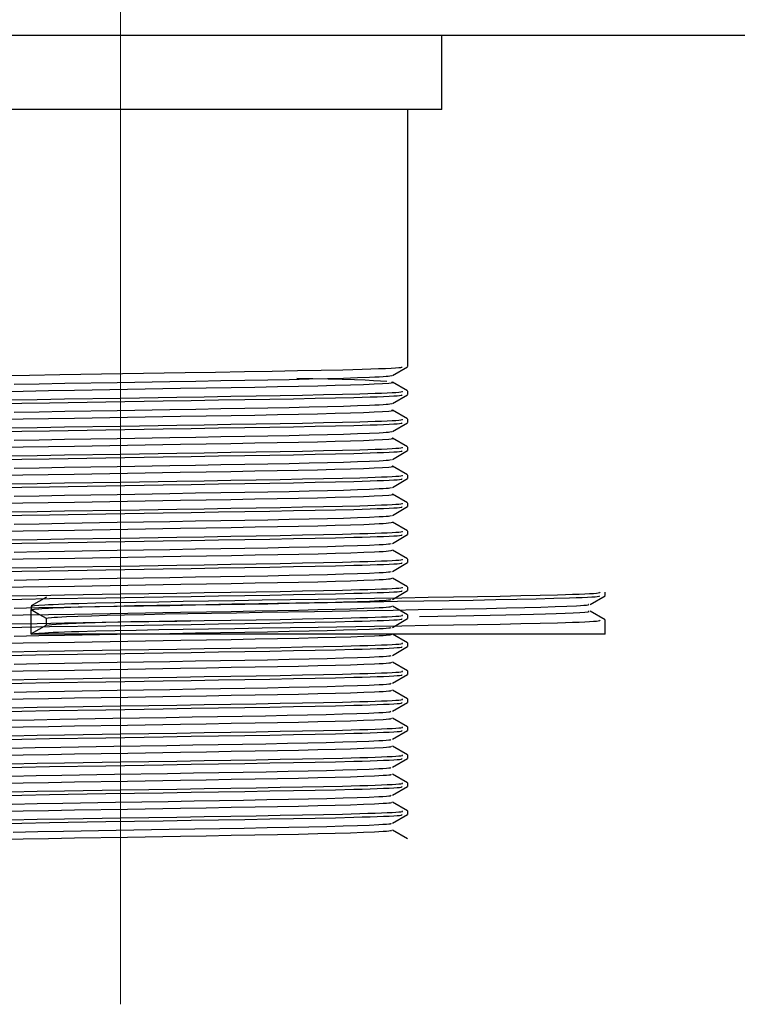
# Model space of a CAD drawing. Header units: millimetres. Extents: x 262469 to 275208, y -32539 to 9411.
# Tile 333 of 428: x 269133.52 to 269140.78, y -13294.11 to -13284.14. Entities that reach past the tile are written whole.
import ezdxf

# ---------------------------------------------------------------- set-up
doc = ezdxf.new("R2010")
doc.units = ezdxf.units.MM
doc.header["$LTSCALE"] = 100
doc.layers.add('$ IE_TELETECHNIKA', color=5, linetype='Continuous', lineweight=30)

msp = doc.modelspace()

# ---------------------------------------------------------------- linework, layer by layer
at = {"layer": '$ IE_TELETECHNIKA', "color": 7, "linetype": 'Continuous', "lineweight": 5, "ltscale": 20.32}
for p, q in [((269134.5395, -13285.0463), (269134.5395, -13283.0463)), ((269134.5395, -13294.1088), (269134.5395, -13285.0463))]:
    msp.add_line(p, q, dxfattribs=at)
at = {"layer": '$ IE_TELETECHNIKA', "color": 7, "linetype": 'Continuous'}
for p, q in [((269199.5395, -13284.2963), (269059.5395, -13284.2963)), ((269137.7895, -13285.0463), (269137.7895, -13284.2963)), ((269137.7895, -13285.0463), (269131.2895, -13285.0463)), ((269137.4458, -13287.6499), (269137.4458, -13285.0463)), ((269137.2914, -13287.7396), (269137.4449, -13287.6509)), ((269137.4449, -13287.8969), (269137.2914, -13287.8082)), ((269137.2914, -13288.023), (269137.4449, -13287.9344)), ((269137.4458, -13287.9334), (269137.4458, -13287.898)), ((269137.4449, -13288.1804), (269137.2914, -13288.0917)), ((269137.4458, -13288.2169), (269137.4458, -13288.1815)), ((269137.2914, -13288.3065), (269137.4449, -13288.2179)), ((269137.4449, -13288.4639), (269137.2914, -13288.3752)), ((269137.4458, -13288.5004), (269137.4458, -13288.465)), ((269137.2914, -13288.59), (269137.4449, -13288.5014)), ((269137.4449, -13288.7473), (269137.2914, -13288.6587)), ((269137.2914, -13288.8735), (269137.4449, -13288.7848)), ((269137.4458, -13288.7839), (269137.4458, -13288.7484)), ((269137.4449, -13289.0308), (269137.2914, -13288.9422)), ((269137.2914, -13289.157), (269137.4449, -13289.0683)), ((269137.4458, -13289.0674), (269137.4458, -13289.0319)), ((269137.4449, -13289.3143), (269137.2914, -13289.2256)), ((269137.2914, -13289.4404), (269137.4449, -13289.3518)), ((269137.4458, -13289.3508), (269137.4458, -13289.3154)), ((269137.4449, -13289.5978), (269137.2914, -13289.5091)), ((269137.2914, -13289.7239), (269137.4449, -13289.6353)), ((269137.4458, -13289.6343), (269137.4458, -13289.5989)), ((269137.4449, -13289.8813), (269137.2914, -13289.7926)), ((269137.4458, -13289.9178), (269137.4458, -13289.8824)), ((269137.2914, -13290.0074), (269137.4449, -13289.9188)), ((269139.2914, -13290.0588), (269139.4449, -13289.9701)), ((269139.4458, -13289.9691), (269139.4458, -13289.9337)), ((269133.6333, -13290.0754), (269133.6333, -13290.1082)), ((269133.7877, -13289.9857), (269133.6342, -13290.0743)), ((269137.4449, -13290.1647), (269137.2914, -13290.0761)), ((269133.6333, -13290.3588), (269133.6333, -13290.1108)), ((269137.4458, -13290.2013), (269137.4458, -13290.1658)), ((269139.4449, -13290.2161), (269139.2914, -13290.1275)), ((269133.7877, -13290.2692), (269133.6342, -13290.3578)), ((269133.7867, -13290.1994), (269133.7867, -13290.2697)), ((269137.2914, -13290.2909), (269137.4449, -13290.2022)), ((269139.4458, -13290.3588), (269139.4458, -13290.2172)), ((269139.4458, -13290.3588), (269133.6333, -13290.3588)), ((269137.4449, -13290.4482), (269137.2914, -13290.3596)), ((269137.4458, -13290.4848), (269137.4458, -13290.4493)), ((269137.2914, -13290.5744), (269137.4449, -13290.4857)), ((269137.4449, -13290.7317), (269137.2914, -13290.6431)), ((269137.2914, -13290.8579), (269137.4449, -13290.7692)), ((269137.4458, -13290.7682), (269137.4458, -13290.7328)), ((269137.4449, -13291.0152), (269137.2914, -13290.9266)), ((269137.2914, -13291.1413), (269137.4449, -13291.0527)), ((269137.4458, -13291.0517), (269137.4458, -13291.0163)), ((269137.4449, -13291.2987), (269137.2914, -13291.21)), ((269137.2914, -13291.4248), (269137.4449, -13291.3362)), ((269137.4458, -13291.3352), (269137.4458, -13291.2998)), ((269137.4449, -13291.5822), (269137.2914, -13291.4935)), ((269137.2914, -13291.7083), (269137.4449, -13291.6197)), ((269137.4458, -13291.6187), (269137.4458, -13291.5833)), ((269137.4449, -13291.8656), (269137.2914, -13291.777)), ((269137.4458, -13291.9022), (269137.4458, -13291.8667)), ((269137.2914, -13291.9918), (269137.4449, -13291.9031)), ((269137.4449, -13292.1491), (269137.2914, -13292.0605)), ((269137.4458, -13292.1857), (269137.4458, -13292.1502)), ((269137.2914, -13292.2753), (269137.4449, -13292.1866)), ((269137.4449, -13292.4326), (269137.2914, -13292.344))]:
    msp.add_line(p, q, dxfattribs=at)
for points in [[(269133.3205, -13287.7405), (269133.6168, -13287.7357), (269133.9244, -13287.7307), (269135.1925, -13287.7102), (269135.4994, -13287.7053), (269135.7939, -13287.7004), (269136.0718, -13287.6956), (269136.3311, -13287.6909), (269136.5705, -13287.686), (269136.7892, -13287.6811), (269136.8904, -13287.6785), (269136.985, -13287.676), (269137.0722, -13287.6734), (269137.1506, -13287.6707), (269137.2192, -13287.6681), (269137.2769, -13287.6656), (269137.3225, -13287.663), (269137.355, -13287.6605), (269137.3747, -13287.6581), (269137.3846, -13287.6558), (269137.3879, -13287.6511)], [(269133.4621, -13287.8278), (269133.7135, -13287.8235), (269133.9728, -13287.8191), (269134.5049, -13287.8099), (269135.0384, -13287.8008), (269135.2993, -13287.7963), (269135.5529, -13287.792), (269135.797, -13287.7877), (269136.0291, -13287.7836), (269136.2471, -13287.7795), (269136.4491, -13287.7752), (269136.6329, -13287.7707), (269136.7964, -13287.7661), (269136.9386, -13287.7615), (269137.0594, -13287.7569), (269137.1114, -13287.7546), (269137.157, -13287.7524), (269137.1955, -13287.7501), (269137.2263, -13287.7479), (269137.2488, -13287.7458), (269137.2649, -13287.7437), (269137.286, -13287.7395)], [(269137.2334, -13287.8004), (269137.171, -13287.7966), (269137.1007, -13287.7928), (269137.0145, -13287.789), (269136.9083, -13287.7851), (269136.783, -13287.7812), (269136.6404, -13287.7774), (269136.4851, -13287.7736), (269136.3235, -13287.7698)], [(269133.304, -13287.9014), (269133.551, -13287.8972), (269133.8076, -13287.8928), (269134.0711, -13287.8882), (269134.6092, -13287.879), (269135.1446, -13287.8698), (269135.4049, -13287.8653), (269135.6568, -13287.861), (269135.8979, -13287.8568), (269136.126, -13287.8527), (269136.3388, -13287.8485), (269136.5341, -13287.844), (269136.7106, -13287.8395), (269136.8665, -13287.8349), (269136.9994, -13287.8302), (269137.0564, -13287.8279), (269137.1069, -13287.8256), (269137.1909, -13287.8211), (269137.2554, -13287.8167), (269137.2788, -13287.8146), (269137.293, -13287.8125), (269137.2954, -13287.8104), (269137.2842, -13287.8082)], [(269133.2737, -13288.0248), (269133.5406, -13288.0205), (269133.8174, -13288.016), (269134.3896, -13288.0066), (269134.9685, -13287.9973), (269135.2531, -13287.9927), (269135.5304, -13287.9882), (269135.7971, -13287.9838), (269136.0501, -13287.9795), (269136.2877, -13287.9752), (269136.5092, -13287.9708), (269136.7137, -13287.9664), (269136.9005, -13287.9618), (269136.9861, -13287.9594), (269137.0654, -13287.957), (269137.1377, -13287.9547), (269137.2021, -13287.9523), (269137.2577, -13287.95), (269137.3036, -13287.9476), (269137.3392, -13287.9454), (269137.3636, -13287.9431), (269137.3783, -13287.9409), (269137.3856, -13287.9388), (269137.3879, -13287.9346)], [(269133.4281, -13287.9868), (269133.6958, -13287.9825), (269133.9723, -13287.978), (269134.5398, -13287.9687), (269135.1079, -13287.9596), (269135.3849, -13287.9552), (269135.6533, -13287.9508), (269135.9102, -13287.9465), (269136.1529, -13287.9422), (269136.3804, -13287.938), (269136.5918, -13287.9336), (269136.7862, -13287.9292), (269136.9621, -13287.9246), (269137.0416, -13287.9223), (269137.1146, -13287.92), (269137.1803, -13287.9176), (269137.238, -13287.9153), (269137.287, -13287.913), (269137.3265, -13287.9108), (269137.3558, -13287.9085), (269137.3752, -13287.9064), (269137.3919, -13287.9021), (269137.3925, -13287.898)], [(269133.462, -13288.1113), (269133.7134, -13288.107), (269133.9727, -13288.1025), (269134.5048, -13288.0934), (269135.0382, -13288.0842), (269135.2991, -13288.0798), (269135.5528, -13288.0754), (269135.7968, -13288.0712), (269136.0289, -13288.0671), (269136.2469, -13288.063), (269136.4489, -13288.0587), (269136.6328, -13288.0542), (269136.7963, -13288.0496), (269136.9385, -13288.045), (269137.0592, -13288.0404), (269137.1113, -13288.0381), (269137.157, -13288.0359), (269137.1957, -13288.0336), (269137.2266, -13288.0314), (269137.2491, -13288.0293), (269137.2648, -13288.0272), (269137.2846, -13288.023)], [(269133.3048, -13288.1848), (269133.5517, -13288.1806), (269133.8082, -13288.1762), (269134.0717, -13288.1717), (269134.6096, -13288.1625), (269135.1449, -13288.1533), (269135.405, -13288.1488), (269135.6569, -13288.1445), (269135.8979, -13288.1403), (269136.126, -13288.1362), (269136.3387, -13288.132), (269136.534, -13288.1275), (269136.7103, -13288.123), (269136.8663, -13288.1183), (269136.9993, -13288.1137), (269137.0563, -13288.1114), (269137.1068, -13288.1091), (269137.1905, -13288.1045), (269137.2549, -13288.1002), (269137.2787, -13288.098), (269137.2935, -13288.0959), (269137.2966, -13288.0939), (269137.2856, -13288.0917)], [(269133.4281, -13288.2703), (269133.6958, -13288.266), (269133.9723, -13288.2615), (269134.5398, -13288.2522), (269135.1079, -13288.2431), (269135.3849, -13288.2387), (269135.6533, -13288.2343), (269135.9102, -13288.23), (269136.1529, -13288.2257), (269136.3804, -13288.2214), (269136.5918, -13288.2171), (269136.7862, -13288.2127), (269136.9621, -13288.2081), (269137.0416, -13288.2058), (269137.1146, -13288.2035), (269137.1803, -13288.2011), (269137.238, -13288.1988), (269137.287, -13288.1965), (269137.3265, -13288.1943), (269137.3558, -13288.192), (269137.3752, -13288.1899), (269137.3919, -13288.1856), (269137.3925, -13288.1815)], [(269133.2737, -13288.3083), (269133.5406, -13288.3039), (269133.8174, -13288.2994), (269134.3897, -13288.2901), (269134.9685, -13288.2808), (269135.2531, -13288.2762), (269135.5304, -13288.2717), (269135.7971, -13288.2673), (269136.0501, -13288.263), (269136.2877, -13288.2586), (269136.5092, -13288.2543), (269136.7137, -13288.2498), (269136.9005, -13288.2452), (269136.9861, -13288.2429), (269137.0655, -13288.2405), (269137.1377, -13288.2382), (269137.2021, -13288.2358), (269137.2577, -13288.2334), (269137.3036, -13288.2311), (269137.3392, -13288.2288), (269137.3636, -13288.2266), (269137.3783, -13288.2244), (269137.3856, -13288.2223), (269137.3879, -13288.2181)], [(269133.3043, -13288.4683), (269133.5512, -13288.4641), (269133.8077, -13288.4597), (269134.0711, -13288.4552), (269134.6091, -13288.446), (269135.1444, -13288.4368), (269135.4045, -13288.4323), (269135.6564, -13288.428), (269135.8975, -13288.4238), (269136.1255, -13288.4197), (269136.3383, -13288.4155), (269136.5336, -13288.411), (269136.71, -13288.4065), (269136.866, -13288.4018), (269136.9991, -13288.3972), (269137.0562, -13288.3949), (269137.1067, -13288.3926), (269137.1902, -13288.388), (269137.2544, -13288.3837), (269137.2786, -13288.3815), (269137.294, -13288.3794), (269137.2977, -13288.3774), (269137.2871, -13288.3752)], [(269133.4619, -13288.3948), (269133.7133, -13288.3905), (269133.9725, -13288.386), (269134.5046, -13288.3769), (269135.0381, -13288.3677), (269135.2989, -13288.3632), (269135.5526, -13288.3589), (269135.7967, -13288.3547), (269136.0288, -13288.3506), (269136.2468, -13288.3465), (269136.4488, -13288.3421), (269136.6326, -13288.3377), (269136.7962, -13288.3331), (269136.9383, -13288.3285), (269137.059, -13288.3239), (269137.157, -13288.3194), (269137.1959, -13288.3171), (269137.2269, -13288.3149), (269137.2495, -13288.3128), (269137.2648, -13288.3107), (269137.2833, -13288.3065)], [(269133.4281, -13288.5538), (269133.6958, -13288.5495), (269133.9723, -13288.5449), (269134.5398, -13288.5357), (269135.1079, -13288.5266), (269135.3849, -13288.5221), (269135.6533, -13288.5178), (269135.9102, -13288.5134), (269136.1529, -13288.5092), (269136.3804, -13288.5049), (269136.5918, -13288.5006), (269136.7862, -13288.4962), (269136.9621, -13288.4916), (269137.0416, -13288.4893), (269137.1146, -13288.4869), (269137.1803, -13288.4846), (269137.238, -13288.4823), (269137.287, -13288.48), (269137.3265, -13288.4777), (269137.3558, -13288.4755), (269137.3752, -13288.4733), (269137.3919, -13288.4691), (269137.3925, -13288.465)], [(269133.2737, -13288.5917), (269133.5406, -13288.5874), (269133.8173, -13288.5829), (269134.3896, -13288.5736), (269134.9685, -13288.5642), (269135.2531, -13288.5597), (269135.5304, -13288.5552), (269135.7971, -13288.5508), (269136.0501, -13288.5464), (269136.2877, -13288.5421), (269136.5092, -13288.5378), (269136.7137, -13288.5333), (269136.9005, -13288.5287), (269136.9861, -13288.5264), (269137.0654, -13288.524), (269137.1377, -13288.5216), (269137.2021, -13288.5193), (269137.2577, -13288.5169), (269137.3036, -13288.5146), (269137.3392, -13288.5123), (269137.3636, -13288.5101), (269137.3783, -13288.5079), (269137.3856, -13288.5058), (269137.3879, -13288.5015)], [(269133.3034, -13288.7518), (269133.5503, -13288.7476), (269133.8068, -13288.7432), (269134.0702, -13288.7387), (269134.6082, -13288.7295), (269135.1435, -13288.7203), (269135.4036, -13288.7158), (269135.6555, -13288.7115), (269135.8966, -13288.7073), (269136.1248, -13288.7032), (269136.3376, -13288.6989), (269136.5329, -13288.6945), (269136.7094, -13288.6899), (269136.8655, -13288.6853), (269136.9988, -13288.6807), (269137.0559, -13288.6784), (269137.1065, -13288.6761), (269137.1897, -13288.6715), (269137.2537, -13288.6671), (269137.2783, -13288.665), (269137.2943, -13288.663), (269137.2989, -13288.6609), (269137.2888, -13288.6588)], [(269133.4618, -13288.6782), (269133.7132, -13288.674), (269133.9724, -13288.6695), (269134.5045, -13288.6604), (269135.0379, -13288.6512), (269135.2988, -13288.6467), (269135.5524, -13288.6424), (269135.7965, -13288.6382), (269136.0286, -13288.6341), (269136.2466, -13288.6299), (269136.4486, -13288.6256), (269136.6325, -13288.6212), (269136.7961, -13288.6166), (269136.9382, -13288.612), (269137.0588, -13288.6074), (269137.1569, -13288.6028), (269137.196, -13288.6006), (269137.2272, -13288.5984), (269137.2499, -13288.5962), (269137.2649, -13288.5941), (269137.2821, -13288.59)], [(269133.2737, -13288.8752), (269133.5406, -13288.8709), (269133.8174, -13288.8664), (269134.3897, -13288.8571), (269134.9685, -13288.8477), (269135.2531, -13288.8432), (269135.5304, -13288.8387), (269135.7971, -13288.8343), (269136.0501, -13288.8299), (269136.2877, -13288.8256), (269136.5092, -13288.8213), (269136.7137, -13288.8168), (269136.9005, -13288.8122), (269136.9861, -13288.8099), (269137.0655, -13288.8075), (269137.1377, -13288.8051), (269137.2021, -13288.8028), (269137.2577, -13288.8004), (269137.3036, -13288.7981), (269137.3392, -13288.7958), (269137.3636, -13288.7936), (269137.3783, -13288.7914), (269137.3856, -13288.7892), (269137.3879, -13288.785)], [(269133.4281, -13288.8373), (269133.6958, -13288.8329), (269133.9723, -13288.8284), (269134.5398, -13288.8192), (269135.1079, -13288.8101), (269135.3849, -13288.8056), (269135.6533, -13288.8012), (269135.9102, -13288.7969), (269136.1529, -13288.7927), (269136.3804, -13288.7884), (269136.5918, -13288.7841), (269136.7862, -13288.7797), (269136.9621, -13288.7751), (269137.0416, -13288.7728), (269137.1146, -13288.7704), (269137.1803, -13288.7681), (269137.238, -13288.7658), (269137.287, -13288.7635), (269137.3265, -13288.7612), (269137.3558, -13288.759), (269137.3752, -13288.7568), (269137.3919, -13288.7526), (269137.3925, -13288.7484)], [(269133.4617, -13288.9617), (269133.7131, -13288.9575), (269133.9723, -13288.953), (269134.5043, -13288.9438), (269135.0377, -13288.9347), (269135.2986, -13288.9302), (269135.5523, -13288.9259), (269135.7963, -13288.9217), (269136.0284, -13288.9176), (269136.2465, -13288.9134), (269136.4485, -13288.9091), (269136.6324, -13288.9046), (269136.7961, -13288.9001), (269136.938, -13288.8955), (269137.0585, -13288.8909), (269137.1569, -13288.8863), (269137.1961, -13288.8841), (269137.2276, -13288.8819), (269137.2503, -13288.8797), (269137.2651, -13288.8776), (269137.2811, -13288.8735)], [(269133.3036, -13289.0353), (269133.5506, -13289.0311), (269133.8071, -13289.0267), (269134.0706, -13289.0222), (269134.6087, -13289.0129), (269135.1441, -13289.0037), (269135.4043, -13288.9993), (269135.6562, -13288.995), (269135.8974, -13288.9908), (269136.1255, -13288.9866), (269136.3383, -13288.9824), (269136.5336, -13288.978), (269136.71, -13288.9734), (269136.8661, -13288.9688), (269136.9994, -13288.9642), (269137.0566, -13288.9619), (269137.107, -13288.9595), (269137.1899, -13288.955), (269137.2535, -13288.9506), (269137.2782, -13288.9485), (269137.2948, -13288.9464), (269137.2999, -13288.9444), (269137.2903, -13288.9422)], [(269133.2738, -13289.1587), (269133.5406, -13289.1544), (269133.8174, -13289.1499), (269134.3897, -13289.1406), (269134.9685, -13289.1312), (269135.2531, -13289.1267), (269135.5304, -13289.1222), (269135.7971, -13289.1178), (269136.0501, -13289.1134), (269136.2877, -13289.1091), (269136.5092, -13289.1047), (269136.7137, -13289.1003), (269136.9005, -13289.0957), (269136.9861, -13289.0933), (269137.0655, -13289.091), (269137.1377, -13289.0886), (269137.2021, -13289.0862), (269137.2577, -13289.0839), (269137.3036, -13289.0816), (269137.3392, -13289.0793), (269137.3636, -13289.0771), (269137.3783, -13289.0749), (269137.3856, -13289.0727), (269137.3879, -13289.0685)], [(269133.4281, -13289.1208), (269133.6958, -13289.1164), (269133.9723, -13289.1119), (269134.5398, -13289.1027), (269135.1079, -13289.0936), (269135.3849, -13289.0891), (269135.6533, -13289.0847), (269135.9102, -13289.0804), (269136.1529, -13289.0762), (269136.3804, -13289.0719), (269136.5918, -13289.0676), (269136.7862, -13289.0631), (269136.9621, -13289.0586), (269137.0416, -13289.0562), (269137.1146, -13289.0539), (269137.1803, -13289.0516), (269137.238, -13289.0493), (269137.287, -13289.047), (269137.3265, -13289.0447), (269137.3558, -13289.0425), (269137.3752, -13289.0403), (269137.3919, -13289.0361), (269137.3925, -13289.0319)], [(269133.4616, -13289.2452), (269133.713, -13289.2409), (269133.9722, -13289.2365), (269134.5042, -13289.2273), (269135.0376, -13289.2182), (269135.2985, -13289.2137), (269135.5521, -13289.2094), (269135.7962, -13289.2052), (269136.0283, -13289.2011), (269136.2463, -13289.1969), (269136.4483, -13289.1926), (269136.6323, -13289.1881), (269136.796, -13289.1836), (269136.9379, -13289.179), (269137.0583, -13289.1744), (269137.1568, -13289.1698), (269137.1962, -13289.1676), (269137.2279, -13289.1654), (269137.2508, -13289.1632), (269137.2654, -13289.1611), (269137.2801, -13289.157)], [(269133.3046, -13289.3187), (269133.5518, -13289.3145), (269133.8085, -13289.3102), (269134.0723, -13289.3056), (269134.6108, -13289.2964), (269135.1465, -13289.2872), (269135.4068, -13289.2827), (269135.6588, -13289.2784), (269135.9, -13289.2743), (269136.128, -13289.2701), (269136.3408, -13289.2658), (269136.5364, -13289.2614), (269136.7126, -13289.2568), (269136.8675, -13289.2522), (269137.0001, -13289.2476), (269137.1102, -13289.243), (269137.1563, -13289.2407), (269137.1957, -13289.2384), (269137.2277, -13289.2362), (269137.252, -13289.234), (269137.2794, -13289.2298), (269137.2914, -13289.2256)], [(269133.2737, -13289.4422), (269133.5406, -13289.4379), (269133.8174, -13289.4334), (269134.3897, -13289.424), (269134.9685, -13289.4147), (269135.2531, -13289.4101), (269135.5304, -13289.4057), (269135.7971, -13289.4012), (269136.0501, -13289.3969), (269136.2877, -13289.3926), (269136.5092, -13289.3882), (269136.7137, -13289.3838), (269136.9005, -13289.3792), (269136.9861, -13289.3768), (269137.0655, -13289.3745), (269137.1377, -13289.3721), (269137.2021, -13289.3697), (269137.2577, -13289.3674), (269137.3036, -13289.365), (269137.3392, -13289.3628), (269137.3636, -13289.3605), (269137.3783, -13289.3584), (269137.3856, -13289.3562), (269137.3879, -13289.352)], [(269133.4281, -13289.4042), (269133.6958, -13289.3999), (269133.9723, -13289.3954), (269134.5398, -13289.3862), (269135.1079, -13289.377), (269135.3849, -13289.3726), (269135.6533, -13289.3682), (269135.9102, -13289.3639), (269136.1529, -13289.3596), (269136.3804, -13289.3554), (269136.5918, -13289.351), (269136.7862, -13289.3466), (269136.9621, -13289.342), (269137.0416, -13289.3397), (269137.1146, -13289.3374), (269137.1803, -13289.3351), (269137.238, -13289.3327), (269137.287, -13289.3304), (269137.3265, -13289.3282), (269137.3558, -13289.326), (269137.3752, -13289.3238), (269137.3919, -13289.3196), (269137.3925, -13289.3154)], [(269133.4615, -13289.5287), (269133.7128, -13289.5244), (269133.972, -13289.52), (269134.5041, -13289.5108), (269135.0374, -13289.5017), (269135.2983, -13289.4972), (269135.552, -13289.4929), (269135.796, -13289.4887), (269136.0281, -13289.4846), (269136.2462, -13289.4804), (269136.4482, -13289.4761), (269136.6321, -13289.4716), (269136.7959, -13289.467), (269136.9378, -13289.4624), (269137.0581, -13289.4579), (269137.1567, -13289.4533), (269137.1963, -13289.4511), (269137.2282, -13289.4488), (269137.2513, -13289.4467), (269137.2657, -13289.4446), (269137.2792, -13289.4405)], [(269133.3061, -13289.6022), (269133.5533, -13289.598), (269133.8101, -13289.5936), (269134.0739, -13289.5891), (269134.6124, -13289.5798), (269135.148, -13289.5706), (269135.4084, -13289.5662), (269135.6603, -13289.5619), (269135.9014, -13289.5577), (269136.1293, -13289.5535), (269136.342, -13289.5493), (269136.5375, -13289.5449), (269136.7136, -13289.5403), (269136.8683, -13289.5357), (269137.0008, -13289.531), (269137.1107, -13289.5264), (269137.1568, -13289.5241), (269137.1962, -13289.5219), (269137.2283, -13289.5196), (269137.2525, -13289.5175), (269137.2792, -13289.5132), (269137.2897, -13289.5091)], [(269133.2737, -13289.7257), (269133.5406, -13289.7213), (269133.8174, -13289.7169), (269134.3897, -13289.7075), (269134.9685, -13289.6982), (269135.2531, -13289.6936), (269135.5304, -13289.6891), (269135.7971, -13289.6847), (269136.0501, -13289.6804), (269136.2877, -13289.6761), (269136.5092, -13289.6717), (269136.7137, -13289.6672), (269136.9005, -13289.6627), (269136.9861, -13289.6603), (269137.0655, -13289.6579), (269137.1377, -13289.6556), (269137.2021, -13289.6532), (269137.2577, -13289.6508), (269137.3036, -13289.6485), (269137.3392, -13289.6462), (269137.3636, -13289.644), (269137.3783, -13289.6418), (269137.3856, -13289.6397), (269137.3879, -13289.6355)], [(269133.4281, -13289.6877), (269133.6958, -13289.6834), (269133.9723, -13289.6789), (269134.5398, -13289.6696), (269135.1079, -13289.6605), (269135.3849, -13289.6561), (269135.6533, -13289.6517), (269135.9102, -13289.6474), (269136.1529, -13289.6431), (269136.3804, -13289.6388), (269136.5918, -13289.6345), (269136.7862, -13289.6301), (269136.9621, -13289.6255), (269137.0416, -13289.6232), (269137.1146, -13289.6209), (269137.1803, -13289.6185), (269137.238, -13289.6162), (269137.287, -13289.6139), (269137.3265, -13289.6117), (269137.3558, -13289.6094), (269137.3752, -13289.6073), (269137.3919, -13289.603), (269137.3925, -13289.5989)], [(269133.4614, -13289.8122), (269133.7127, -13289.8079), (269133.9719, -13289.8035), (269134.5039, -13289.7943), (269135.0373, -13289.7851), (269135.2982, -13289.7807), (269135.5518, -13289.7763), (269135.7959, -13289.7722), (269136.028, -13289.7681), (269136.246, -13289.7639), (269136.448, -13289.7596), (269136.632, -13289.7551), (269136.7958, -13289.7505), (269136.9377, -13289.7459), (269137.0579, -13289.7413), (269137.1566, -13289.7368), (269137.1964, -13289.7345), (269137.2285, -13289.7323), (269137.2518, -13289.7302), (269137.2662, -13289.7281), (269137.2785, -13289.724)], [(269133.3055, -13289.8857), (269133.5527, -13289.8815), (269133.8094, -13289.8771), (269134.0732, -13289.8726), (269134.6117, -13289.8633), (269135.1474, -13289.8541), (269135.4077, -13289.8497), (269135.6597, -13289.8454), (269135.9008, -13289.8412), (269136.1288, -13289.837), (269136.3415, -13289.8328), (269136.537, -13289.8283), (269136.7132, -13289.8238), (269136.868, -13289.8192), (269137.0004, -13289.8145), (269137.1104, -13289.8099), (269137.1565, -13289.8076), (269137.1961, -13289.8054), (269137.2284, -13289.8031), (269137.2528, -13289.8009), (269137.269, -13289.7988), (269137.2789, -13289.7967), (269137.2881, -13289.7926)], [(269133.4281, -13289.9712), (269133.6958, -13289.9669), (269133.9723, -13289.9624), (269134.5398, -13289.9531), (269135.1079, -13289.944), (269135.3849, -13289.9396), (269135.6533, -13289.9352), (269135.9102, -13289.9309), (269136.1529, -13289.9266), (269136.3804, -13289.9223), (269136.5918, -13289.918), (269136.7862, -13289.9136), (269136.9621, -13289.909), (269137.0416, -13289.9067), (269137.1146, -13289.9044), (269137.1803, -13289.902), (269137.238, -13289.8997), (269137.287, -13289.8974), (269137.3265, -13289.8951), (269137.3558, -13289.8929), (269137.3752, -13289.8908), (269137.3919, -13289.8865), (269137.3925, -13289.8824)], [(269133.2737, -13290.0092), (269133.5406, -13290.0048), (269133.8174, -13290.0003), (269134.3896, -13289.991), (269134.9685, -13289.9817), (269135.2531, -13289.9771), (269135.5304, -13289.9726), (269135.7971, -13289.9682), (269136.0501, -13289.9639), (269136.2877, -13289.9595), (269136.5092, -13289.9552), (269136.7137, -13289.9507), (269136.9005, -13289.9461), (269136.9861, -13289.9438), (269137.0654, -13289.9414), (269137.1377, -13289.9391), (269137.2021, -13289.9367), (269137.2577, -13289.9343), (269137.3036, -13289.932), (269137.3392, -13289.9297), (269137.3636, -13289.9275), (269137.3783, -13289.9253), (269137.3856, -13289.9232), (269137.3879, -13289.9189)], [(269133.6333, -13290.0754), (269133.6688, -13290.0711), (269133.7123, -13290.0668), (269133.7721, -13290.0624), (269133.8105, -13290.0601), (269133.8561, -13290.0579), (269133.9097, -13290.0556), (269133.9713, -13290.0533), (269134.0405, -13290.051), (269134.1169, -13290.0487), (269134.289, -13290.044), (269134.4837, -13290.0395), (269134.6973, -13290.0351), (269134.9271, -13290.0309), (269135.1712, -13290.0268), (269135.4281, -13290.0226), (269135.6958, -13290.0182), (269135.9723, -13290.0137), (269136.5398, -13290.0045), (269137.1079, -13289.9953), (269137.3849, -13289.9909), (269137.6533, -13289.9865), (269137.9101, -13289.9822), (269138.1529, -13289.9779), (269138.3804, -13289.9737), (269138.5918, -13289.9694), (269138.7862, -13289.9649), (269138.9621, -13289.9604), (269139.0416, -13289.958), (269139.1146, -13289.9557), (269139.1803, -13289.9534), (269139.238, -13289.951), (269139.287, -13289.9487), (269139.3265, -13289.9465), (269139.3558, -13289.9443), (269139.3752, -13289.9421), (269139.3919, -13289.9379), (269139.3925, -13289.9337)], [(269133.6333, -13290.1108), (269133.6684, -13290.1065), (269133.7115, -13290.1023), (269133.7703, -13290.0979), (269133.8081, -13290.0957), (269133.8528, -13290.0935), (269133.9053, -13290.0912), (269133.9658, -13290.0889), (269134.0338, -13290.0866), (269134.1088, -13290.0843), (269134.2781, -13290.0797), (269134.4699, -13290.0752), (269134.6805, -13290.0709), (269134.9071, -13290.0667), (269135.148, -13290.0626), (269135.4015, -13290.0584), (269135.666, -13290.0541), (269135.9392, -13290.0497), (269136.5012, -13290.0405), (269137.0653, -13290.0315), (269137.3411, -13290.027), (269137.6088, -13290.0227), (269137.8656, -13290.0184), (269138.1088, -13290.0142), (269138.3371, -13290.0099), (269138.5499, -13290.0057), (269138.7465, -13290.0013), (269138.9258, -13289.9968), (269139.0836, -13289.9922), (269139.1524, -13289.9899), (269139.2135, -13289.9876), (269139.2661, -13289.9853), (269139.3094, -13289.983), (269139.3427, -13289.9808), (269139.3654, -13289.9786), (269139.379, -13289.9765), (269139.3858, -13289.9744), (269139.3879, -13289.9703)], [(269133.3048, -13290.1692), (269133.552, -13290.165), (269133.8087, -13290.1606), (269134.0725, -13290.1561), (269134.6109, -13290.1468), (269135.1467, -13290.1376), (269135.407, -13290.1332), (269135.659, -13290.1289), (269135.9002, -13290.1247), (269136.1282, -13290.1205), (269136.3409, -13290.1163), (269136.5365, -13290.1118), (269136.7127, -13290.1073), (269136.8676, -13290.1027), (269137, -13290.098), (269137.11, -13290.0934), (269137.1563, -13290.0911), (269137.196, -13290.0888), (269137.2285, -13290.0866), (269137.253, -13290.0844), (269137.2692, -13290.0823), (269137.2787, -13290.0802), (269137.2865, -13290.0761)], [(269133.4613, -13290.0956), (269133.7126, -13290.0914), (269133.9718, -13290.0869), (269134.5038, -13290.0778), (269135.0372, -13290.0686), (269135.298, -13290.0641), (269135.5517, -13290.0598), (269135.7957, -13290.0557), (269136.0279, -13290.0515), (269136.2459, -13290.0474), (269136.4479, -13290.043), (269136.6319, -13290.0386), (269136.7958, -13290.034), (269136.9376, -13290.0294), (269137.0577, -13290.0248), (269137.1564, -13290.0203), (269137.1964, -13290.018), (269137.2288, -13290.0158), (269137.2524, -13290.0136), (269137.2667, -13290.0115), (269137.2779, -13290.0074)], [(269133.7867, -13290.1994), (269133.8057, -13290.1953), (269133.8396, -13290.191), (269133.8667, -13290.1888), (269133.9016, -13290.1866), (269133.9436, -13290.1844), (269133.9921, -13290.1821), (269134.1068, -13290.1775), (269134.2434, -13290.1729), (269134.4014, -13290.1683), (269134.58, -13290.1638), (269134.7773, -13290.1595), (269134.9912, -13290.1553), (269135.2197, -13290.1512), (269135.4607, -13290.147), (269135.7119, -13290.1427), (269135.971, -13290.1383), (269136.5028, -13290.1291), (269137.0361, -13290.12), (269137.2969, -13290.1155), (269137.5505, -13290.1112), (269137.7946, -13290.107), (269138.0267, -13290.1029), (269138.2447, -13290.0988), (269138.4466, -13290.0944), (269138.6308, -13290.0899), (269138.7951, -13290.0854), (269138.9371, -13290.0808), (269139.056, -13290.0762), (269139.154, -13290.0717), (269139.1953, -13290.0694), (269139.2301, -13290.0672), (269139.2567, -13290.065), (269139.2733, -13290.0629), (269139.2788, -13290.0608), (269139.2771, -13290.0588)], [(269133.4281, -13290.2547), (269133.6958, -13290.2503), (269133.9723, -13290.2458), (269134.5398, -13290.2366), (269135.1079, -13290.2275), (269135.3849, -13290.223), (269135.6533, -13290.2187), (269135.9102, -13290.2143), (269136.1529, -13290.2101), (269136.3804, -13290.2058), (269136.5918, -13290.2015), (269136.7862, -13290.1971), (269136.9621, -13290.1925), (269137.0416, -13290.1902), (269137.1146, -13290.1878), (269137.1803, -13290.1855), (269137.238, -13290.1832), (269137.287, -13290.1809), (269137.3265, -13290.1786), (269137.3558, -13290.1764), (269137.3752, -13290.1742), (269137.3919, -13290.17), (269137.3925, -13290.1658)], [(269133.6333, -13290.1108), (269133.7192, -13290.1604), (269133.7867, -13290.1994)], [(269137.564, -13290.1818), (269137.9376, -13290.1754), (269138.1149, -13290.1722), (269138.282, -13290.1689), (269138.4383, -13290.1655), (269138.5839, -13290.162), (269138.718, -13290.1585), (269138.8395, -13290.1549), (269138.9472, -13290.1513), (269139.0409, -13290.1477), (269139.1211, -13290.1442), (269139.1881, -13290.1406), (269139.2398, -13290.1372), (269139.272, -13290.1339), (269139.2818, -13290.1306), (269139.2775, -13290.1274)], [(269133.2737, -13290.2926), (269133.5406, -13290.2883), (269133.8174, -13290.2838), (269134.3897, -13290.2745), (269134.9685, -13290.2651), (269135.2531, -13290.2606), (269135.5304, -13290.2561), (269135.7971, -13290.2517), (269136.0501, -13290.2473), (269136.2877, -13290.243), (269136.5092, -13290.2387), (269136.7137, -13290.2342), (269136.9005, -13290.2296), (269136.9861, -13290.2273), (269137.0655, -13290.2249), (269137.1377, -13290.2225), (269137.2021, -13290.2202), (269137.2577, -13290.2178), (269137.3036, -13290.2155), (269137.3392, -13290.2132), (269137.3636, -13290.211), (269137.3783, -13290.2088), (269137.3856, -13290.2067), (269137.3879, -13290.2024)], [(269133.6333, -13290.3588), (269133.6688, -13290.3546), (269133.7123, -13290.3502), (269133.7721, -13290.3459), (269133.8105, -13290.3436), (269133.8561, -13290.3414), (269133.9097, -13290.3391), (269133.9713, -13290.3368), (269134.0405, -13290.3345), (269134.1169, -13290.3321), (269134.289, -13290.3275), (269134.4837, -13290.323), (269134.6973, -13290.3186), (269134.9271, -13290.3144), (269135.1712, -13290.3102), (269135.4281, -13290.306), (269135.6958, -13290.3017), (269135.9723, -13290.2972), (269136.5398, -13290.2879), (269137.1079, -13290.2788), (269137.3849, -13290.2744), (269137.6533, -13290.27), (269137.9101, -13290.2657), (269138.1529, -13290.2614), (269138.3804, -13290.2571), (269138.5918, -13290.2528), (269138.7862, -13290.2484), (269138.9621, -13290.2438), (269139.0416, -13290.2415), (269139.1146, -13290.2392), (269139.1803, -13290.2368), (269139.238, -13290.2345), (269139.287, -13290.2322), (269139.3265, -13290.23), (269139.3558, -13290.2277), (269139.3752, -13290.2256), (269139.3919, -13290.2213), (269139.3925, -13290.2172)], [(269133.7867, -13290.2703), (269133.8163, -13290.2645), (269133.8435, -13290.2615), (269133.885, -13290.2585), (269133.9408, -13290.2554), (269134.0093, -13290.2522), (269134.0892, -13290.249), (269134.1796, -13290.2458), (269134.2803, -13290.2427), (269134.391, -13290.2395), (269134.5116, -13290.2363), (269134.6419, -13290.2332), (269134.7818, -13290.2302), (269134.9307, -13290.2273), (269135.2439, -13290.2216)], [(269133.3049, -13290.4527), (269133.5521, -13290.4485), (269133.8089, -13290.4441), (269134.0728, -13290.4396), (269134.6114, -13290.4303), (269135.1472, -13290.4211), (269135.4076, -13290.4166), (269135.6596, -13290.4124), (269135.9008, -13290.4082), (269136.1289, -13290.404), (269136.3417, -13290.3997), (269136.5372, -13290.3953), (269136.7134, -13290.3907), (269136.8682, -13290.3861), (269137.0005, -13290.3815), (269137.1103, -13290.3769), (269137.1566, -13290.3746), (269137.1964, -13290.3723), (269137.229, -13290.3701), (269137.2535, -13290.3679), (269137.2697, -13290.3658), (269137.2787, -13290.3637), (269137.2851, -13290.3596)], [(269133.4612, -13290.3791), (269133.7125, -13290.3749), (269133.9717, -13290.3704), (269134.5037, -13290.3613), (269135.037, -13290.3521), (269135.2979, -13290.3476), (269135.5515, -13290.3433), (269135.7956, -13290.3392), (269136.0277, -13290.335), (269136.2457, -13290.3309), (269136.4477, -13290.3265), (269136.6318, -13290.3221), (269136.7957, -13290.3175), (269136.9375, -13290.3129), (269137.0575, -13290.3083), (269137.1562, -13290.3038), (269137.1964, -13290.3015), (269137.229, -13290.2993), (269137.2529, -13290.2971), (269137.2673, -13290.295), (269137.2773, -13290.2909)], [(269133.4281, -13290.5382), (269133.6958, -13290.5338), (269133.9723, -13290.5293), (269134.5398, -13290.5201), (269135.1079, -13290.511), (269135.3849, -13290.5065), (269135.6533, -13290.5021), (269135.9102, -13290.4978), (269136.1529, -13290.4936), (269136.3804, -13290.4893), (269136.5918, -13290.485), (269136.7862, -13290.4805), (269136.9621, -13290.476), (269137.0416, -13290.4737), (269137.1146, -13290.4713), (269137.1803, -13290.469), (269137.238, -13290.4667), (269137.287, -13290.4644), (269137.3265, -13290.4621), (269137.3558, -13290.4599), (269137.3752, -13290.4577), (269137.3919, -13290.4535), (269137.3925, -13290.4493)], [(269133.2737, -13290.5761), (269133.5406, -13290.5718), (269133.8173, -13290.5673), (269134.3896, -13290.558), (269134.9685, -13290.5486), (269135.2531, -13290.5441), (269135.5304, -13290.5396), (269135.7971, -13290.5352), (269136.0501, -13290.5308), (269136.2877, -13290.5265), (269136.5092, -13290.5221), (269136.7137, -13290.5177), (269136.9005, -13290.5131), (269136.9861, -13290.5108), (269137.0654, -13290.5084), (269137.1377, -13290.506), (269137.2021, -13290.5036), (269137.2577, -13290.5013), (269137.3036, -13290.499), (269137.3392, -13290.4967), (269137.3636, -13290.4945), (269137.3783, -13290.4923), (269137.3856, -13290.4901), (269137.3879, -13290.4859)], [(269133.4611, -13290.6626), (269133.7124, -13290.6583), (269133.9716, -13290.6539), (269134.5036, -13290.6448), (269135.0369, -13290.6356), (269135.2977, -13290.6311), (269135.5514, -13290.6268), (269135.7955, -13290.6226), (269136.0276, -13290.6185), (269136.2456, -13290.6143), (269136.4476, -13290.61), (269136.6317, -13290.6055), (269136.7956, -13290.601), (269136.9374, -13290.5964), (269137.0573, -13290.5918), (269137.156, -13290.5872), (269137.1964, -13290.585), (269137.2293, -13290.5828), (269137.2534, -13290.5806), (269137.2679, -13290.5785), (269137.2769, -13290.5744)], [(269133.3042, -13290.7362), (269133.5514, -13290.7319), (269133.8082, -13290.7276), (269134.072, -13290.723), (269134.6106, -13290.7138), (269135.1464, -13290.7046), (269135.4069, -13290.7001), (269135.6589, -13290.6958), (269135.9002, -13290.6917), (269136.1282, -13290.6875), (269136.3411, -13290.6832), (269136.5366, -13290.6788), (269136.7129, -13290.6742), (269136.8679, -13290.6696), (269137.0002, -13290.665), (269137.1099, -13290.6604), (269137.1563, -13290.6581), (269137.1963, -13290.6558), (269137.229, -13290.6536), (269137.2538, -13290.6514), (269137.2699, -13290.6492), (269137.2787, -13290.6472), (269137.2838, -13290.643)], [(269133.2737, -13290.8596), (269133.5406, -13290.8553), (269133.8174, -13290.8508), (269134.3897, -13290.8415), (269134.9685, -13290.8321), (269135.2531, -13290.8276), (269135.5304, -13290.8231), (269135.7971, -13290.8187), (269136.0501, -13290.8143), (269136.2877, -13290.81), (269136.5092, -13290.8056), (269136.7137, -13290.8012), (269136.9005, -13290.7966), (269136.9861, -13290.7942), (269137.0655, -13290.7919), (269137.1377, -13290.7895), (269137.2021, -13290.7871), (269137.2577, -13290.7848), (269137.3036, -13290.7825), (269137.3392, -13290.7802), (269137.3636, -13290.7779), (269137.3783, -13290.7758), (269137.3856, -13290.7736), (269137.3879, -13290.7694)], [(269133.4281, -13290.8217), (269133.6958, -13290.8173), (269133.9723, -13290.8128), (269134.5398, -13290.8036), (269135.1079, -13290.7944), (269135.3849, -13290.79), (269135.6533, -13290.7856), (269135.9102, -13290.7813), (269136.1529, -13290.777), (269136.3804, -13290.7728), (269136.5918, -13290.7685), (269136.7862, -13290.764), (269136.9621, -13290.7595), (269137.0416, -13290.7571), (269137.1146, -13290.7548), (269137.1803, -13290.7525), (269137.238, -13290.7502), (269137.287, -13290.7479), (269137.3265, -13290.7456), (269137.3558, -13290.7434), (269137.3752, -13290.7412), (269137.3919, -13290.737), (269137.3925, -13290.7328)], [(269133.461, -13290.9461), (269133.7123, -13290.9418), (269133.9715, -13290.9374), (269134.5034, -13290.9282), (269135.0368, -13290.9191), (269135.2976, -13290.9146), (269135.5513, -13290.9103), (269135.7953, -13290.9061), (269136.0274, -13290.902), (269136.2454, -13290.8978), (269136.4474, -13290.8935), (269136.6316, -13290.889), (269136.7955, -13290.8845), (269136.9373, -13290.8799), (269137.0571, -13290.8753), (269137.1558, -13290.8707), (269137.1963, -13290.8685), (269137.2295, -13290.8663), (269137.2539, -13290.8641), (269137.2686, -13290.862), (269137.2766, -13290.8579)], [(269133.3049, -13291.0196), (269133.5521, -13291.0154), (269133.8089, -13291.011), (269134.0726, -13291.0065), (269134.6111, -13290.9973), (269135.1468, -13290.9881), (269135.4072, -13290.9836), (269135.6592, -13290.9793), (269135.9003, -13290.9752), (269136.1283, -13290.971), (269136.3411, -13290.9667), (269136.5366, -13290.9623), (269136.7129, -13290.9577), (269136.8678, -13290.9531), (269137, -13290.9485), (269137.1097, -13290.9438), (269137.1561, -13290.9416), (269137.1962, -13290.9393), (269137.2291, -13290.9371), (269137.2541, -13290.9349), (269137.2703, -13290.9327), (269137.2788, -13290.9306), (269137.2825, -13290.9265)], [(269133.2738, -13291.1431), (269133.5406, -13291.1388), (269133.8174, -13291.1343), (269134.3897, -13291.1249), (269134.9685, -13291.1156), (269135.2531, -13291.111), (269135.5304, -13291.1066), (269135.7971, -13291.1021), (269136.0501, -13291.0978), (269136.2877, -13291.0935), (269136.5092, -13291.0891), (269136.7137, -13291.0847), (269136.9005, -13291.0801), (269136.9861, -13291.0777), (269137.0655, -13291.0754), (269137.1377, -13291.073), (269137.2021, -13291.0706), (269137.2577, -13291.0683), (269137.3036, -13291.0659), (269137.3392, -13291.0637), (269137.3636, -13291.0614), (269137.3783, -13291.0593), (269137.3856, -13291.0571), (269137.3879, -13291.0529)], [(269133.4281, -13291.1051), (269133.6958, -13291.1008), (269133.9723, -13291.0963), (269134.5398, -13291.087), (269135.1079, -13291.0779), (269135.3849, -13291.0735), (269135.6533, -13291.0691), (269135.9102, -13291.0648), (269136.1529, -13291.0605), (269136.3804, -13291.0563), (269136.5918, -13291.0519), (269136.7862, -13291.0475), (269136.9621, -13291.0429), (269137.0416, -13291.0406), (269137.1146, -13291.0383), (269137.1803, -13291.036), (269137.238, -13291.0336), (269137.287, -13291.0313), (269137.3265, -13291.0291), (269137.3558, -13291.0269), (269137.3752, -13291.0247), (269137.3919, -13291.0205), (269137.3925, -13291.0163)], [(269133.4124, -13291.2304), (269133.6644, -13291.2261), (269133.9248, -13291.2217), (269134.4609, -13291.2124), (269135.0001, -13291.2032), (269135.2643, -13291.1986), (269135.5215, -13291.1943), (269135.7692, -13291.1901), (269136.0049, -13291.1859), (269136.2265, -13291.1817), (269136.4319, -13291.1773), (269136.6193, -13291.1728), (269136.7863, -13291.1682), (269136.9308, -13291.1636), (269137.0525, -13291.159), (269137.1529, -13291.1544), (269137.1944, -13291.1521), (269137.2285, -13291.1498), (269137.2539, -13291.1477), (269137.2691, -13291.1455), (269137.2764, -13291.1414)], [(269133.3042, -13291.3031), (269133.5513, -13291.2989), (269133.808, -13291.2945), (269134.0718, -13291.29), (269134.6103, -13291.2808), (269135.146, -13291.2715), (269135.4064, -13291.2671), (269135.6584, -13291.2628), (269135.8996, -13291.2587), (269136.1277, -13291.2545), (269136.3404, -13291.2502), (269136.536, -13291.2458), (269136.7124, -13291.2412), (269136.8674, -13291.2366), (269136.9996, -13291.232), (269137.1093, -13291.2273), (269137.196, -13291.2228), (269137.2291, -13291.2206), (269137.2543, -13291.2184), (269137.2707, -13291.2162), (269137.2789, -13291.2141), (269137.2814, -13291.21)], [(269133.2737, -13291.4266), (269133.5406, -13291.4222), (269133.8174, -13291.4177), (269134.3897, -13291.4084), (269134.9685, -13291.3991), (269135.2531, -13291.3945), (269135.5304, -13291.39), (269135.7971, -13291.3856), (269136.0501, -13291.3813), (269136.2877, -13291.3769), (269136.5092, -13291.3726), (269136.7137, -13291.3681), (269136.9005, -13291.3635), (269136.9861, -13291.3612), (269137.0655, -13291.3588), (269137.1377, -13291.3565), (269137.2021, -13291.3541), (269137.2577, -13291.3517), (269137.3036, -13291.3494), (269137.3392, -13291.3471), (269137.3636, -13291.3449), (269137.3783, -13291.3427), (269137.3856, -13291.3406), (269137.3879, -13291.3364)], [(269133.4281, -13291.3886), (269133.6958, -13291.3843), (269133.9723, -13291.3798), (269134.5398, -13291.3705), (269135.1079, -13291.3614), (269135.3849, -13291.357), (269135.6533, -13291.3526), (269135.9102, -13291.3483), (269136.1529, -13291.344), (269136.3804, -13291.3397), (269136.5918, -13291.3354), (269136.7862, -13291.331), (269136.9621, -13291.3264), (269137.0416, -13291.3241), (269137.1146, -13291.3218), (269137.1803, -13291.3194), (269137.238, -13291.3171), (269137.287, -13291.3148), (269137.3265, -13291.3126), (269137.3558, -13291.3103), (269137.3752, -13291.3082), (269137.3919, -13291.3039), (269137.3925, -13291.2998)], [(269133.422, -13291.5137), (269133.6739, -13291.5094), (269133.934, -13291.505), (269134.4693, -13291.4958), (269135.0073, -13291.4866), (269135.2708, -13291.482), (269135.5273, -13291.4776), (269135.7743, -13291.4735), (269136.0093, -13291.4693), (269136.2302, -13291.4651), (269136.4349, -13291.4607), (269136.6216, -13291.4563), (269136.7881, -13291.4517), (269136.932, -13291.447), (269137.0532, -13291.4424), (269137.1531, -13291.4378), (269137.1947, -13291.4355), (269137.2289, -13291.4333), (269137.2545, -13291.4311), (269137.2699, -13291.429), (269137.2763, -13291.4249)], [(269133.3043, -13291.5866), (269133.5516, -13291.5824), (269133.8083, -13291.578), (269134.0721, -13291.5735), (269134.6107, -13291.5642), (269135.1466, -13291.555), (269135.407, -13291.5506), (269135.659, -13291.5463), (269135.9003, -13291.5421), (269136.1283, -13291.538), (269136.3411, -13291.5337), (269136.5367, -13291.5292), (269136.713, -13291.5247), (269136.868, -13291.5201), (269137.0001, -13291.5154), (269137.1096, -13291.5108), (269137.1963, -13291.5063), (269137.2296, -13291.504), (269137.2549, -13291.5018), (269137.2713, -13291.4997), (269137.2793, -13291.4976), (269137.2805, -13291.4935)], [(269133.2737, -13291.71), (269133.5406, -13291.7057), (269133.8174, -13291.7012), (269134.3897, -13291.6919), (269134.9685, -13291.6826), (269135.2531, -13291.678), (269135.5304, -13291.6735), (269135.7971, -13291.6691), (269136.0501, -13291.6648), (269136.2877, -13291.6604), (269136.5092, -13291.6561), (269136.7137, -13291.6516), (269136.9005, -13291.647), (269136.9861, -13291.6447), (269137.0655, -13291.6423), (269137.1377, -13291.6399), (269137.2021, -13291.6376), (269137.2577, -13291.6352), (269137.3036, -13291.6329), (269137.3392, -13291.6306), (269137.3636, -13291.6284), (269137.3783, -13291.6262), (269137.3856, -13291.6241), (269137.3879, -13291.6198)], [(269133.4281, -13291.6721), (269133.6958, -13291.6678), (269133.9723, -13291.6633), (269134.5398, -13291.654), (269135.1079, -13291.6449), (269135.3849, -13291.6404), (269135.6533, -13291.6361), (269135.9102, -13291.6318), (269136.1529, -13291.6275), (269136.3804, -13291.6232), (269136.5918, -13291.6189), (269136.7862, -13291.6145), (269136.9621, -13291.6099), (269137.0416, -13291.6076), (269137.1146, -13291.6053), (269137.1803, -13291.6029), (269137.238, -13291.6006), (269137.287, -13291.5983), (269137.3265, -13291.596), (269137.3558, -13291.5938), (269137.3752, -13291.5916), (269137.3919, -13291.5874), (269137.3925, -13291.5833)], [(269133.3036, -13291.8701), (269133.5508, -13291.8659), (269133.8075, -13291.8615), (269134.0713, -13291.857), (269134.6099, -13291.8477), (269135.1458, -13291.8385), (269135.4063, -13291.834), (269135.6584, -13291.8298), (269135.8996, -13291.8256), (269136.1278, -13291.8215), (269136.3406, -13291.8172), (269136.5362, -13291.8127), (269136.7126, -13291.8082), (269136.8677, -13291.8035), (269136.9998, -13291.7989), (269137.1093, -13291.7943), (269137.1961, -13291.7897), (269137.2296, -13291.7875), (269137.2551, -13291.7853), (269137.2718, -13291.7832), (269137.2796, -13291.7811), (269137.2796, -13291.777)], [(269133.4317, -13291.797), (269133.6834, -13291.7928), (269133.9433, -13291.7883), (269134.4777, -13291.7791), (269135.0145, -13291.7699), (269135.2774, -13291.7654), (269135.5331, -13291.761), (269135.7794, -13291.7568), (269136.0137, -13291.7527), (269136.2338, -13291.7485), (269136.4379, -13291.7442), (269136.6239, -13291.7397), (269136.7899, -13291.7351), (269136.9333, -13291.7305), (269137.0539, -13291.7258), (269137.1534, -13291.7213), (269137.1949, -13291.719), (269137.2293, -13291.7168), (269137.255, -13291.7146), (269137.2708, -13291.7125), (269137.2763, -13291.7083)], [(269133.4281, -13291.9556), (269133.6958, -13291.9512), (269133.9723, -13291.9467), (269134.5398, -13291.9375), (269135.1079, -13291.9284), (269135.3849, -13291.9239), (269135.6533, -13291.9195), (269135.9102, -13291.9152), (269136.1529, -13291.911), (269136.3804, -13291.9067), (269136.5918, -13291.9024), (269136.7862, -13291.898), (269136.9621, -13291.8934), (269137.0416, -13291.8911), (269137.1146, -13291.8887), (269137.1803, -13291.8864), (269137.238, -13291.8841), (269137.287, -13291.8818), (269137.3265, -13291.8795), (269137.3558, -13291.8773), (269137.3752, -13291.8751), (269137.3919, -13291.8709), (269137.3925, -13291.8667)], [(269133.2737, -13291.9935), (269133.5406, -13291.9892), (269133.8174, -13291.9847), (269134.3896, -13291.9754), (269134.9685, -13291.966), (269135.2531, -13291.9615), (269135.5304, -13291.957), (269135.7971, -13291.9526), (269136.0501, -13291.9482), (269136.2877, -13291.9439), (269136.5092, -13291.9396), (269136.7137, -13291.9351), (269136.9005, -13291.9305), (269136.9861, -13291.9282), (269137.0654, -13291.9258), (269137.1377, -13291.9234), (269137.2021, -13291.9211), (269137.2577, -13291.9187), (269137.3036, -13291.9164), (269137.3392, -13291.9141), (269137.3636, -13291.9119), (269137.3783, -13291.9097), (269137.3856, -13291.9075), (269137.3879, -13291.9033)], [(269133.3042, -13292.1536), (269133.5514, -13292.1494), (269133.8081, -13292.145), (269134.0718, -13292.1405), (269134.6103, -13292.1312), (269135.146, -13292.122), (269135.4064, -13292.1175), (269135.6584, -13292.1133), (269135.8996, -13292.1091), (269136.1277, -13292.105), (269136.3405, -13292.1007), (269136.536, -13292.0962), (269136.7124, -13292.0917), (269136.8675, -13292.087), (269136.9996, -13292.0824), (269137.109, -13292.0778), (269137.1959, -13292.0732), (269137.2295, -13292.071), (269137.2554, -13292.0688), (269137.2723, -13292.0667), (269137.28, -13292.0646), (269137.2788, -13292.0605)], [(269133.4414, -13292.0804), (269133.6929, -13292.0761), (269133.9525, -13292.0716), (269134.4861, -13292.0625), (269135.0217, -13292.0533), (269135.2839, -13292.0488), (269135.5389, -13292.0444), (269135.7844, -13292.0402), (269136.018, -13292.0361), (269136.2375, -13292.0319), (269136.4408, -13292.0276), (269136.6262, -13292.0231), (269136.7916, -13292.0185), (269136.9346, -13292.0139), (269137.0546, -13292.0093), (269137.1536, -13292.0047), (269137.1951, -13292.0025), (269137.2296, -13292.0003), (269137.2556, -13291.9981), (269137.2716, -13291.9959), (269137.2765, -13291.9918)], [(269133.4281, -13292.2391), (269133.6958, -13292.2347), (269133.9723, -13292.2302), (269134.5398, -13292.221), (269135.1079, -13292.2119), (269135.3849, -13292.2074), (269135.6533, -13292.203), (269135.9102, -13292.1987), (269136.1529, -13292.1945), (269136.3804, -13292.1902), (269136.5918, -13292.1859), (269136.7862, -13292.1814), (269136.9621, -13292.1769), (269137.0416, -13292.1745), (269137.1146, -13292.1722), (269137.1803, -13292.1699), (269137.238, -13292.1676), (269137.287, -13292.1653), (269137.3265, -13292.163), (269137.3558, -13292.1608), (269137.3752, -13292.1586), (269137.3919, -13292.1544), (269137.3925, -13292.1502)], [(269133.2737, -13292.277), (269133.5406, -13292.2727), (269133.8174, -13292.2682), (269134.3897, -13292.2589), (269134.9685, -13292.2495), (269135.2531, -13292.245), (269135.5304, -13292.2405), (269135.7971, -13292.2361), (269136.0501, -13292.2317), (269136.2877, -13292.2274), (269136.5092, -13292.223), (269136.7137, -13292.2186), (269136.9005, -13292.214), (269136.9861, -13292.2116), (269137.0655, -13292.2093), (269137.1377, -13292.2069), (269137.2021, -13292.2045), (269137.2577, -13292.2022), (269137.3036, -13292.1999), (269137.3392, -13292.1976), (269137.3636, -13292.1954), (269137.3783, -13292.1932), (269137.3856, -13292.191), (269137.3879, -13292.1868)], [(269133.451, -13292.3637), (269133.7024, -13292.3594), (269133.9618, -13292.355), (269134.4945, -13292.3458), (269135.0289, -13292.3366), (269135.2904, -13292.3321), (269135.5447, -13292.3278), (269135.7895, -13292.3236), (269136.0224, -13292.3195), (269136.2411, -13292.3153), (269136.4437, -13292.311), (269136.6285, -13292.3065), (269136.7934, -13292.3019), (269136.9358, -13292.2973), (269137.0553, -13292.2928), (269137.1538, -13292.2882), (269137.1952, -13292.2859), (269137.2299, -13292.2837), (269137.2562, -13292.2815), (269137.2725, -13292.2794), (269137.2779, -13292.2773), (269137.2767, -13292.2753)], [(269133.3037, -13292.4371), (269133.5509, -13292.4328), (269133.8076, -13292.4285), (269134.0713, -13292.424), (269134.6098, -13292.4147), (269135.1455, -13292.4055), (269135.4059, -13292.401), (269135.658, -13292.3967), (269135.8992, -13292.3926), (269136.1273, -13292.3884), (269136.3401, -13292.3841), (269136.5357, -13292.3797), (269136.7121, -13292.3751), (269136.8673, -13292.3705), (269136.9994, -13292.3659), (269137.1087, -13292.3613), (269137.1956, -13292.3567), (269137.2295, -13292.3545), (269137.2556, -13292.3523), (269137.2728, -13292.3501), (269137.2805, -13292.348), (269137.2781, -13292.3439)]]:
    msp.add_lwpolyline(points, dxfattribs=at)

doc.saveas('drawing.dxf')
